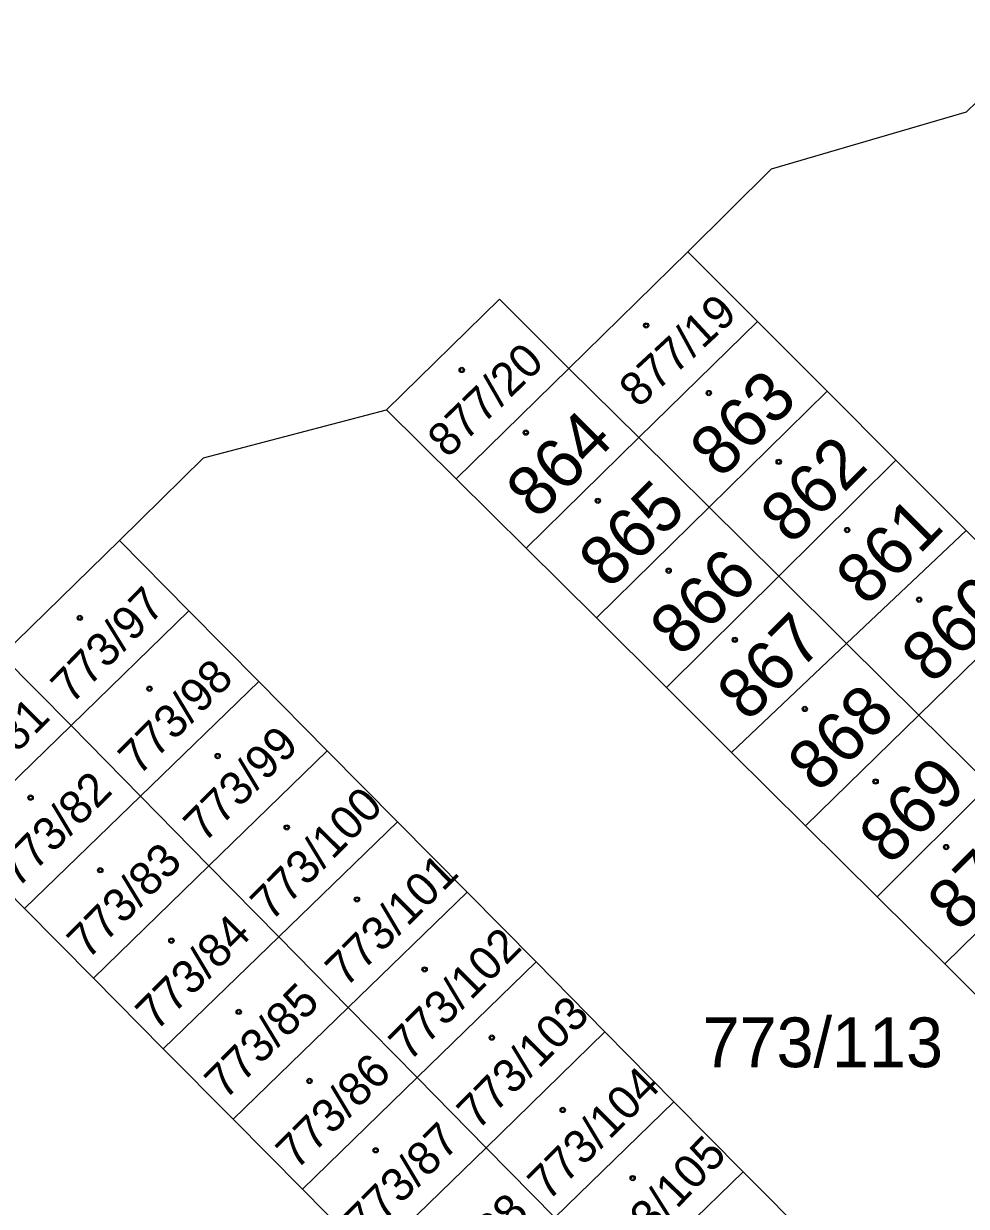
# Model space of a CAD drawing. Extents: x -598233 to -596890, y -1157848 to -1156431.
# Drawn here: x -597170.92 to -597138.71, y -1157031.06 to -1156990.66 of the extents above; entities that cross this region are included whole.
import ezdxf

# ---------------------------------------------------------------- set-up
doc = ezdxf.new("R2010")
doc.units = 0
for name, color, linetype in [('Level 1', 7, 'Continuous'), ('Level 4', 7, 'Continuous'), ('Level 5', 7, 'Continuous'), ('Level 60', 7, 'Continuous'), ('Vrstva 60', 7, 'Continuous')]:
    doc.layers.add(name, color=color, linetype=linetype)

msp = doc.modelspace()

# ---------------------------------------------------------------- linework, layer by layer
at = {"layer": 'Level 1'}
for points in [[(-597148.22, -1156998.46), (-597145.37, -1156995.62), (-597138.7, -1156993.67)], [(-597152.29, -1157002.44), (-597148.22, -1156998.46)], [(-597148.22, -1156998.46), (-597145.85, -1157000.83)], [(-597158.52, -1157003.85), (-597154.66, -1157000.07), (-597152.29, -1157002.44)], [(-597145.85, -1157000.83), (-597149.9, -1157004.8)], [(-597145.85, -1157000.83), (-597143.46, -1157003.22)], [(-597156.14, -1157006.21), (-597152.29, -1157002.44)], [(-597152.29, -1157002.44), (-597149.9, -1157004.8)], [(-597147.5, -1157007.18), (-597143.46, -1157003.22)], [(-597143.46, -1157003.22), (-597141.12, -1157005.57)], [(-597167.64, -1157008.32), (-597164.77, -1157005.49), (-597158.52, -1157003.85)], [(-597158.52, -1157003.85), (-597156.14, -1157006.21)], [(-597149.9, -1157004.8), (-597153.75, -1157008.58)], [(-597149.9, -1157004.8), (-597147.5, -1157007.18)], [(-597145.12, -1157009.53), (-597141.12, -1157005.57)], [(-597141.12, -1157005.57), (-597138.72, -1157007.97)], [(-597156.14, -1157006.21), (-597153.75, -1157008.58)], [(-597151.35, -1157010.96), (-597147.5, -1157007.18)], [(-597147.5, -1157007.18), (-597145.12, -1157009.53)], [(-597142.8, -1157011.83), (-597138.72, -1157007.97)], [(-597138.72, -1157007.97), (-597136.32, -1157010.37)], [(-597171.66, -1157012.24), (-597167.64, -1157008.32)], [(-597167.64, -1157008.32), (-597165.27, -1157010.72)], [(-597153.75, -1157008.58), (-597151.35, -1157010.96)], [(-597148.96, -1157013.34), (-597145.12, -1157009.53)], [(-597145.12, -1157009.53), (-597142.8, -1157011.83)], [(-597136.32, -1157010.37), (-597140.33, -1157014.28)], [(-597165.27, -1157010.72), (-597169.3, -1157014.64)], [(-597165.27, -1157010.72), (-597162.88, -1157013.13)], [(-597151.35, -1157010.96), (-597148.96, -1157013.34)], [(-597142.8, -1157011.83), (-597146.73, -1157015.56)], [(-597142.8, -1157011.83), (-597140.33, -1157014.28)], [(-597169.3, -1157014.64), (-597171.66, -1157012.24)], [(-597166.93, -1157017.05), (-597162.88, -1157013.13)], [(-597162.88, -1157013.13), (-597160.55, -1157015.5)], [(-597148.96, -1157013.34), (-597146.73, -1157015.56)], [(-597140.33, -1157014.28), (-597144.21, -1157018.06)], [(-597140.33, -1157014.28), (-597137.92, -1157016.66)], [(-597173.26, -1157018.49), (-597169.3, -1157014.64)], [(-597169.3, -1157014.64), (-597166.93, -1157017.05)], [(-597160.55, -1157015.5), (-597164.59, -1157019.43)], [(-597160.55, -1157015.5), (-597158.14, -1157017.93)], [(-597146.73, -1157015.56), (-597144.21, -1157018.06)], [(-597137.92, -1157016.66), (-597141.76, -1157020.49)], [(-597166.93, -1157017.05), (-597170.89, -1157020.89)], [(-597164.59, -1157019.43), (-597166.93, -1157017.05)], [(-597162.2, -1157021.86), (-597158.14, -1157017.93)], [(-597158.14, -1157017.93), (-597155.77, -1157020.33)], [(-597144.21, -1157018.06), (-597141.76, -1157020.49)], [(-597173.26, -1157018.49), (-597170.89, -1157020.89)], [(-597139.45, -1157022.78), (-597135.57, -1157018.99)], [(-597168.53, -1157023.27), (-597164.59, -1157019.43)], [(-597164.59, -1157019.43), (-597162.2, -1157021.86)], [(-597159.83, -1157024.27), (-597155.77, -1157020.33)], [(-597155.77, -1157020.33), (-597153.41, -1157022.71)], [(-597141.76, -1157020.49), (-597139.45, -1157022.78)], [(-597170.89, -1157020.89), (-597168.53, -1157023.27)], [(-597162.2, -1157021.86), (-597166.15, -1157025.68)], [(-597159.83, -1157024.27), (-597162.2, -1157021.86)], [(-597157.47, -1157026.66), (-597153.41, -1157022.71)], [(-597153.41, -1157022.71), (-597151.06, -1157025.1)], [(-597139.45, -1157022.78), (-597137.06, -1157025.15)], [(-597168.53, -1157023.27), (-597166.15, -1157025.68)], [(-597163.76, -1157028.09), (-597159.83, -1157024.27)], [(-597159.83, -1157024.27), (-597157.47, -1157026.66)], [(-597151.06, -1157025.1), (-597155.12, -1157029.06)], [(-597151.06, -1157025.1), (-597148.7, -1157027.49)], [(-597166.15, -1157025.68), (-597163.76, -1157028.09)], [(-597157.47, -1157026.66), (-597161.39, -1157030.48)], [(-597155.12, -1157029.06), (-597157.47, -1157026.66)], [(-597152.77, -1157031.45), (-597148.7, -1157027.49)], [(-597148.7, -1157027.49), (-597146.34, -1157029.88)], [(-597163.76, -1157028.09), (-597161.39, -1157030.48)], [(-597159.03, -1157032.87), (-597155.12, -1157029.06)], [(-597155.12, -1157029.06), (-597152.77, -1157031.45)], [(-597146.34, -1157029.88), (-597150.41, -1157033.85)], [(-597146.34, -1157029.88), (-597143.96, -1157032.28)], [(-597161.39, -1157030.48), (-597159.03, -1157032.87)]]:
    msp.add_lwpolyline(points, dxfattribs=at)
at = {"layer": 'Level 5'}
for centre, radius in [((-597149.65, -1157000.97), 0.09), ((-597149.65, -1157000.97), 0.0521), ((-597155.95, -1157002.49), 0.09), ((-597155.95, -1157002.49), 0.0521), ((-597147.51, -1157003.28), 0.09), ((-597147.51, -1157003.28), 0.0521), ((-597153.76, -1157004.63), 0.09), ((-597153.76, -1157004.63), 0.0521), ((-597145.12, -1157005.63), 0.09), ((-597145.12, -1157005.63), 0.0521), ((-597151.3, -1157006.96), 0.09), ((-597151.3, -1157006.96), 0.0521), ((-597142.78, -1157007.96), 0.09), ((-597142.78, -1157007.96), 0.0521), ((-597148.88, -1157009.35), 0.09), ((-597148.88, -1157009.35), 0.0521), ((-597140.32, -1157010.34), 0.09), ((-597140.32, -1157010.34), 0.0521), ((-597169, -1157010.96), 0.09), ((-597169, -1157010.96), 0.0521), ((-597146.62, -1157011.71), 0.09), ((-597146.62, -1157011.71), 0.0521), ((-597166.62, -1157013.38), 0.09), ((-597166.62, -1157013.38), 0.0521), ((-597144.23, -1157014.07), 0.09), ((-597144.23, -1157014.07), 0.0521), ((-597164.29, -1157015.68), 0.09), ((-597164.29, -1157015.68), 0.0521), ((-597141.81, -1157016.55), 0.09), ((-597141.81, -1157016.55), 0.0521), ((-597170.68, -1157017.1), 0.09), ((-597170.68, -1157017.1), 0.0521), ((-597161.93, -1157018.12), 0.09), ((-597161.93, -1157018.12), 0.0521), ((-597139.4, -1157018.79), 0.09), ((-597139.4, -1157018.79), 0.0521), ((-597168.3, -1157019.58), 0.09), ((-597168.3, -1157019.58), 0.0521), ((-597159.53, -1157020.58), 0.09), ((-597159.53, -1157020.58), 0.0521), ((-597165.87, -1157021.99), 0.09), ((-597165.87, -1157021.99), 0.0521), ((-597157.22, -1157022.97), 0.09), ((-597157.22, -1157022.97), 0.0521), ((-597163.57, -1157024.42), 0.09), ((-597163.57, -1157024.42), 0.0521), ((-597154.92, -1157025.3), 0.09), ((-597154.92, -1157025.3), 0.0521), ((-597161.15, -1157026.78), 0.09), ((-597161.15, -1157026.78), 0.0521), ((-597152.5, -1157027.77), 0.09), ((-597152.5, -1157027.77), 0.0521), ((-597158.89, -1157029.15), 0.09), ((-597158.89, -1157029.15), 0.0521), ((-597150.11, -1157030.1), 0.09), ((-597150.11, -1157030.1), 0.0521)]:
    msp.add_circle(centre, radius, dxfattribs=at)
at = {"layer": 'Level 60'}
for points in [[(-597136.32, -1157010.37), (-597138.72, -1157007.97), (-597141.12, -1157005.57), (-597143.46, -1157003.22), (-597145.85, -1157000.83), (-597148.22, -1156998.46), (-597145.37, -1156995.62), (-597138.7, -1156993.67)], [(-597143.96, -1157032.28), (-597146.34, -1157029.88), (-597148.7, -1157027.49), (-597151.06, -1157025.1), (-597153.41, -1157022.71), (-597155.77, -1157020.33), (-597158.14, -1157017.93), (-597160.55, -1157015.5), (-597162.88, -1157013.13), (-597165.27, -1157010.72), (-597167.64, -1157008.32), (-597164.77, -1157005.49), (-597158.52, -1157003.85), (-597156.14, -1157006.21), (-597153.75, -1157008.58), (-597151.35, -1157010.96), (-597148.96, -1157013.34), (-597146.73, -1157015.56), (-597144.21, -1157018.06), (-597141.76, -1157020.49), (-597139.45, -1157022.78), (-597137.06, -1157025.15)], [(-597173.26, -1157018.49), (-597170.89, -1157020.89), (-597168.53, -1157023.27), (-597166.15, -1157025.68), (-597163.76, -1157028.09), (-597161.39, -1157030.48), (-597159.03, -1157032.87), (-597156.67, -1157035.25), (-597154.3, -1157037.64), (-597151.93, -1157040.04), (-597149.55, -1157042.44), (-597147.17, -1157044.85), (-597144.8, -1157047.24), (-597142.43, -1157049.63), (-597140.05, -1157052.03), (-597137.71, -1157054.4)]]:
    msp.add_lwpolyline(points, dxfattribs=at)
for points in [[(-597145.85, -1157000.83), (-597149.9, -1157004.8), (-597152.29, -1157002.44), (-597148.22, -1156998.46)], [(-597156.14, -1157006.21), (-597158.52, -1157003.85), (-597154.66, -1157000.07), (-597152.29, -1157002.44)], [(-597145.85, -1157000.83), (-597143.46, -1157003.22), (-597147.5, -1157007.18), (-597149.9, -1157004.8)], [(-597149.9, -1157004.8), (-597153.75, -1157008.58), (-597156.14, -1157006.21), (-597152.29, -1157002.44)], [(-597143.46, -1157003.22), (-597141.12, -1157005.57), (-597145.12, -1157009.53), (-597147.5, -1157007.18)], [(-597153.75, -1157008.58), (-597149.9, -1157004.8), (-597147.5, -1157007.18), (-597151.35, -1157010.96)], [(-597141.12, -1157005.57), (-597138.72, -1157007.97), (-597142.8, -1157011.83), (-597145.12, -1157009.53)], [(-597148.96, -1157013.34), (-597151.35, -1157010.96), (-597147.5, -1157007.18), (-597145.12, -1157009.53)], [(-597138.72, -1157007.97), (-597136.32, -1157010.37), (-597140.33, -1157014.28), (-597142.8, -1157011.83)], [(-597167.64, -1157008.32), (-597165.27, -1157010.72), (-597169.3, -1157014.64), (-597171.66, -1157012.24)], [(-597146.73, -1157015.56), (-597148.96, -1157013.34), (-597145.12, -1157009.53), (-597142.8, -1157011.83)], [(-597136.32, -1157010.37), (-597133.97, -1157012.71), (-597137.92, -1157016.66), (-597140.33, -1157014.28)], [(-597165.27, -1157010.72), (-597162.88, -1157013.13), (-597166.93, -1157017.05), (-597169.3, -1157014.64)], [(-597146.73, -1157015.56), (-597142.8, -1157011.83), (-597140.33, -1157014.28), (-597144.21, -1157018.06)], [(-597173.26, -1157018.49), (-597175.62, -1157016.11), (-597171.66, -1157012.24), (-597169.3, -1157014.64)], [(-597162.88, -1157013.13), (-597160.55, -1157015.5), (-597164.59, -1157019.43), (-597166.93, -1157017.05)], [(-597137.92, -1157016.66), (-597141.76, -1157020.49), (-597144.21, -1157018.06), (-597140.33, -1157014.28)], [(-597170.89, -1157020.89), (-597173.26, -1157018.49), (-597169.3, -1157014.64), (-597166.93, -1157017.05)], [(-597160.55, -1157015.5), (-597158.14, -1157017.93), (-597162.2, -1157021.86), (-597164.59, -1157019.43)], [(-597139.45, -1157022.78), (-597141.76, -1157020.49), (-597137.92, -1157016.66), (-597135.57, -1157018.99)], [(-597168.53, -1157023.27), (-597170.89, -1157020.89), (-597166.93, -1157017.05), (-597164.59, -1157019.43)], [(-597158.14, -1157017.93), (-597155.77, -1157020.33), (-597159.83, -1157024.27), (-597162.2, -1157021.86)], [(-597137.06, -1157025.15), (-597139.45, -1157022.78), (-597135.57, -1157018.99), (-597133.18, -1157021.35)], [(-597166.15, -1157025.68), (-597168.53, -1157023.27), (-597164.59, -1157019.43), (-597162.2, -1157021.86)], [(-597155.77, -1157020.33), (-597153.41, -1157022.71), (-597157.47, -1157026.66), (-597159.83, -1157024.27)], [(-597163.76, -1157028.09), (-597166.15, -1157025.68), (-597162.2, -1157021.86), (-597159.83, -1157024.27)], [(-597153.41, -1157022.71), (-597151.06, -1157025.1), (-597155.12, -1157029.06), (-597157.47, -1157026.66)], [(-597161.39, -1157030.48), (-597163.76, -1157028.09), (-597159.83, -1157024.27), (-597157.47, -1157026.66)], [(-597151.06, -1157025.1), (-597148.7, -1157027.49), (-597152.77, -1157031.45), (-597155.12, -1157029.06)], [(-597159.03, -1157032.87), (-597161.39, -1157030.48), (-597157.47, -1157026.66), (-597155.12, -1157029.06)], [(-597148.7, -1157027.49), (-597146.34, -1157029.88), (-597150.41, -1157033.85), (-597152.77, -1157031.45)], [(-597156.67, -1157035.25), (-597159.03, -1157032.87), (-597155.12, -1157029.06), (-597152.77, -1157031.45)], [(-597146.34, -1157029.88), (-597143.96, -1157032.28), (-597148.04, -1157036.25), (-597150.41, -1157033.85)]]:
    msp.add_lwpolyline(points, close=True, dxfattribs=at)
at = {"layer": 'Vrstva 60'}
msp.add_lwpolyline([(-597198.46, -1157052.76), (-597194.37, -1157048.9), (-597196.62, -1157046.53), (-597192.74, -1157042.7), (-597192.28, -1157037.28), (-597188.02, -1157033.05), (-597183.91, -1157029.16), (-597179.75, -1157025.22), (-597179.88, -1157020.33), (-597175.62, -1157016.11), (-597171.66, -1157012.24), (-597167.64, -1157008.32), (-597164.77, -1157005.49), (-597158.52, -1157003.85), (-597154.66, -1157000.07), (-597152.29, -1157002.44), (-597148.22, -1156998.46), (-597145.37, -1156995.62), (-597138.7, -1156993.67), (-597134.82, -1156989.91), (-597132.49, -1156992.27), (-597128.64, -1156988.49)], dxfattribs=at)

# ---------------------------------------------------------------- texts
at = {"layer": 'Level 4'}
for s, height, rotation, p in [('877/19', 1.14, 42.7697, (-597149.907, -1157003.816)), ('877/20', 1.14, 44.0155, (-597156.434, -1157005.534)), ('863', 1.7, 45.089, (-597147.098, -1157006.242)), ('864', 1.7, 45.089, (-597153.374, -1157007.638)), ('862', 1.7, 45.089, (-597144.69, -1157008.504)), ('865', 1.7, 45.089, (-597150.893, -1157010.017)), ('861', 1.7, 45.089, (-597142.107, -1157010.61)), ('866', 1.7, 45.089, (-597148.464, -1157012.338)), ('860', 1.7, 45.089, (-597139.871, -1157013.265)), ('773/97', 1.14, 45.6823, (-597169.28, -1157013.941)), ('867', 1.7, 45.089, (-597146.169, -1157014.553)), ('773/98', 1.14, 45.1939, (-597166.98, -1157016.382)), ('868', 1.7, 45.089, (-597143.757, -1157016.98)), ('773/81', 1.14, 45.0567, (-597173.252, -1157017.695)), ('773/99', 1.14, 45.2309, (-597164.75, -1157018.674)), ('869', 1.7, 45.089, (-597141.314, -1157019.448)), ('773/82', 1.14, 45.1809, (-597171.124, -1157020.225)), ('773/100', 1.14, 45.2646, (-597162.463, -1157021.36)), ('870', 1.7, 45.089, (-597138.986, -1157021.739)), ('773/83', 1.14, 45.3544, (-597168.724, -1157022.666)), ('773/101', 1.14, 44.722, (-597159.914, -1157023.617)), ('773/84', 1.14, 44.9231, (-597166.391, -1157025.106)), ('773/102', 1.14, 44.9569, (-597157.743, -1157026.15)), ('773/85', 1.14, 45.2983, (-597164.029, -1157027.457)), ('773/103', 1.14, 45.2642, (-597155.408, -1157028.495)), ('773/86', 1.14, 45.01, (-597161.598, -1157029.849)), ('773/104', 1.14, 45.0512, (-597152.999, -1157030.912)), ('773/87', 1.14, 45.0089, (-597159.242, -1157032.212)), ('773/105', 1.14, 46.2424, (-597150.659, -1157033.321)), ('773/88', 1.14, 45.4769, (-597156.872, -1157034.641))]:
    msp.add_text(s, height=height, rotation=rotation, dxfattribs=at).set_placement(p)
msp.add_text('773/113', height=1.7, dxfattribs=at).set_placement((-597147.724, -1157026.31))

doc.saveas('drawing.dxf')
